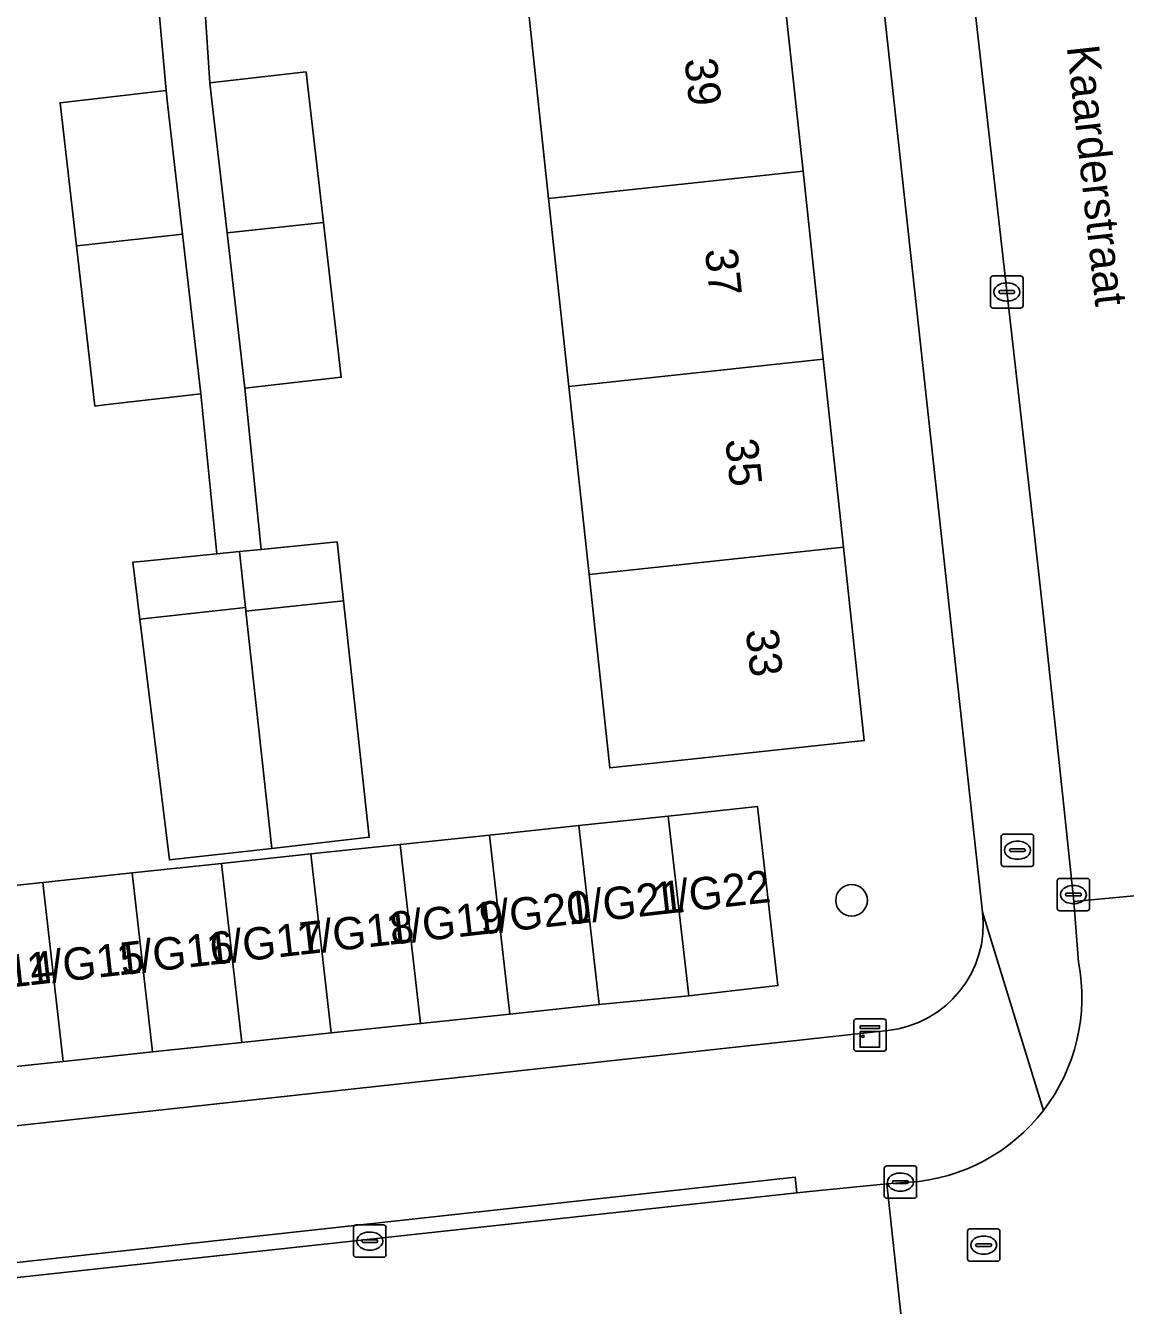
# Model space of a CAD drawing. Extents: x 160023 to 161302, y 384750 to 385707.
# Drawn here: x 161135.31 to 161169.3, y 385080.97 to 385120.52 of the extents above; entities that cross this region are included whole.
import ezdxf

# ---------------------------------------------------------------- set-up
doc = ezdxf.new("R2010")
doc.units = 0
for name, color, linetype in [('IMGEO_Boom', 7, 'Continuous'), ('IMGEO_Brandkraan', 7, 'Continuous'), ('IMGEO_Erf', 7, 'Continuous'), ('IMGEO_Kast', 7, 'Continuous'), ('IMGEO_Kolk', 7, 'Continuous'), ('IMGEO_Openbare_ruimte_label', 7, 'Continuous'), ('IMGEO_Pand', 7, 'Continuous'), ('IMGEO_Pand_nummerreeks', 7, 'Continuous'), ('IMGEO_Rijbaan_lokaal_open', 7, 'Continuous'), ('IMGEO_Rioolput', 7, 'Continuous'), ('IMGEO_Voetpad_open', 7, 'Continuous')]:
    doc.layers.add(name, color=color, linetype=linetype)

msp = doc.modelspace()

# ---------------------------------------------------------------- linework, layer by layer
at = {"layer": 'IMGEO_Boom'}
msp.add_circle((161160.836, 385093.486), 0.489, dxfattribs=at)
at = {"layer": 'IMGEO_Brandkraan'}
for p, q in [((161165.539, 385095.535), (161166.391, 385095.535)), ((161165.464, 385094.609), (161165.464, 385095.461)), ((161165.952, 385095.315), (161165.977, 385095.315)), ((161166.465, 385095.461), (161166.465, 385094.609)), ((161165.723, 385095.029), (161165.723, 385095.041)), ((161166.161, 385094.992), (161165.763, 385094.992)), ((161165.766, 385095.078), (161166.164, 385095.078)), ((161165.975, 385094.755), (161165.95, 385094.755)), ((161166.207, 385095.041), (161166.207, 385095.029)), ((161166.391, 385094.535), (161165.539, 385094.535))]:
    msp.add_line(p, q, dxfattribs=at)
for points in [[(161165.539, 385095.535), (161166.391, 385095.535)], [(161165.464, 385094.609), (161165.464, 385095.461)], [(161166.465, 385095.461), (161166.465, 385094.609)], [(161166.391, 385094.535), (161165.539, 385094.535)]]:
    msp.add_lwpolyline(points, dxfattribs=at)
for centre, radius, start, end in [((161165.541, 385095.459), 0.0765, 91.552, 178.448), ((161165.541, 385095.459), 0.0765, 91.552, 178.448), ((161166.389, 385095.459), 0.0765, 1.552, 88.448), ((161166.389, 385095.459), 0.0765, 1.552, 88.448), ((161165.763, 385095.038), 0.0403, 85.8775, 175.7526), ((161165.76, 385095.028), 0.0366, 178.938, 274.7102), ((161166.164, 385095.035), 0.043, 264.8664, 352.4533), ((161166.168, 385095.04), 0.0386, 1.7309, 96.639), ((161165.541, 385094.611), 0.0765, 181.552, 268.448), ((161165.541, 385094.611), 0.0765, 181.552, 268.448), ((161166.389, 385094.611), 0.0765, 271.552, 358.448), ((161166.389, 385094.611), 0.0765, 271.552, 358.448)]:
    msp.add_arc(centre, radius, start, end, dxfattribs=at)
for centre, major_axis, ratio, start_param, end_param in [((161165.951, 385095.035), (-0.387, 0.002), 0.722429, 4.712389, 7.853982), ((161165.976, 385095.035), (-0.39, 0.002), 0.717154, 1.570796, 4.712389)]:
    msp.add_ellipse(centre, major_axis=major_axis, ratio=ratio, start_param=start_param, end_param=end_param, dxfattribs=at)
at = {"layer": 'IMGEO_Erf'}
for points in [[(161164.889, 385093.119), (161161.059, 385128.142)], [(161158.716, 385121.831), (161159.34, 385116.022), (161159.964, 385110.212), (161160.588, 385104.403), (161161.23, 385098.422), (161156.259, 385097.888), (161153.366, 385097.578), (161152.723, 385103.559), (161152.099, 385109.368), (161151.475, 385115.178), (161150.851, 385120.987)], [(161140.849, 385121.101), (161141.004, 385118.744), (161143.979, 385119.086), (161144.031, 385118.629), (161144.513, 385114.431), (161145.063, 385109.651), (161142.088, 385109.31), (161142.585, 385104.33), (161144.937, 385104.565), (161145.135, 385102.745), (161145.931, 385095.435), (161142.917, 385095.093), (161139.756, 385094.734), (161138.839, 385102.171), (161138.622, 385103.936), (161138.974, 385103.971), (161141.219, 385104.194), (161140.727, 385109.136), (161137.752, 385108.794), (161137.449, 385108.759), (161136.88, 385113.712), (161136.373, 385118.131), (161139.65, 385118.508), (161139.435, 385120.91)], [(161126.752, 385085.62), (161128.395, 385085.799), (161158.757, 385089.116), (161161.96, 385089.466)]]:
    msp.add_lwpolyline(points, dxfattribs=at)
msp.add_lwpolyline([(161149.65, 385095.505), (161152.412, 385095.798), (161155.173, 385096.09), (161157.934, 385096.383), (161158.561, 385090.852), (161155.803, 385090.539), (161153.039, 385090.267), (161150.278, 385089.974), (161147.517, 385089.681), (161144.755, 385089.389), (161141.994, 385089.096), (161139.233, 385088.803), (161136.472, 385088.51), (161133.71, 385088.218), (161130.949, 385087.925), (161128.188, 385087.632), (161127.56, 385093.163), (161130.321, 385093.456), (161133.083, 385093.749), (161135.844, 385094.041), (161138.605, 385094.334), (161141.367, 385094.627), (161144.128, 385094.92), (161146.889, 385095.212)], close=True, dxfattribs=at)
msp.add_arc((161161.598, 385092.757), 3.311, 276.2821, 6.2721, dxfattribs=at)
at = {"layer": 'IMGEO_Kast'}
for p, q in [((161160.908, 385088.898), (161160.908, 385089.739)), ((161160.908, 385089.739), (161160.908, 385088.898)), ((161160.983, 385089.823), (161161.824, 385089.823)), ((161161.824, 385089.823), (161160.983, 385089.823)), ((161161.908, 385089.748), (161161.908, 385088.907)), ((161161.908, 385088.907), (161161.908, 385089.748)), ((161161.833, 385088.823), (161160.992, 385088.823)), ((161160.992, 385088.823), (161161.833, 385088.823))]:
    msp.add_line(p, q, dxfattribs=at)
for points in [[(161161.103, 385089.613), (161161.703, 385089.613), (161161.703, 385089.528), (161161.103, 385089.528), (161161.103, 385089.613)], [(161161.103, 385089.438), (161161.703, 385089.438), (161161.703, 385088.949), (161161.103, 385088.949), (161161.103, 385089.438)]]:
    msp.add_lwpolyline(points, dxfattribs=at)
msp.add_circle((161161.187, 385089.287), 0.0377, dxfattribs=at)
for centre, start, end in [((161160.986, 385089.745), 92.4484, 184.2845), ((161160.986, 385089.745), 92.4484, 184.2845), ((161161.83, 385089.745), 2.4484, 94.2845), ((161161.83, 385089.745), 2.4484, 94.2845), ((161160.986, 385088.901), 182.4484, 274.2845), ((161160.986, 385088.901), 182.4484, 274.2845), ((161161.83, 385088.901), 272.4484, 4.2845), ((161161.83, 385088.901), 272.4484, 4.2845)]:
    msp.add_arc(centre, 0.0779, start, end, dxfattribs=at)
at = {"layer": 'IMGEO_Kolk'}
for p, q in [((161165.135, 385111.859), (161165.135, 385112.711)), ((161165.21, 385112.785), (161166.062, 385112.785)), ((161165.623, 385112.565), (161165.648, 385112.565)), ((161166.136, 385112.711), (161166.136, 385111.859)), ((161165.394, 385112.279), (161165.394, 385112.291)), ((161165.832, 385112.242), (161165.434, 385112.242)), ((161165.437, 385112.328), (161165.835, 385112.328)), ((161165.878, 385112.291), (161165.878, 385112.279)), ((161166.062, 385111.785), (161165.21, 385111.785)), ((161165.646, 385112.005), (161165.621, 385112.005)), ((161167.193, 385093.238), (161167.193, 385094.09)), ((161167.268, 385094.164), (161168.12, 385094.164)), ((161167.681, 385093.944), (161167.706, 385093.944)), ((161168.194, 385094.09), (161168.194, 385093.238)), ((161167.452, 385093.658), (161167.452, 385093.67)), ((161167.89, 385093.621), (161167.492, 385093.621)), ((161167.495, 385093.707), (161167.893, 385093.707)), ((161167.936, 385093.67), (161167.936, 385093.658)), ((161168.12, 385093.164), (161167.268, 385093.164)), ((161167.704, 385093.384), (161167.679, 385093.384)), ((161161.923, 385085.281), (161162.775, 385085.281)), ((161161.848, 385084.355), (161161.848, 385085.207)), ((161162.336, 385085.061), (161162.361, 385085.061)), ((161162.849, 385085.207), (161162.849, 385084.355)), ((161162.107, 385084.775), (161162.107, 385084.787)), ((161162.545, 385084.738), (161162.147, 385084.738)), ((161162.15, 385084.824), (161162.548, 385084.824)), ((161162.359, 385084.501), (161162.334, 385084.501)), ((161162.591, 385084.787), (161162.591, 385084.775)), ((161162.775, 385084.281), (161161.923, 385084.281)), ((161145.447, 385082.532), (161145.447, 385083.384)), ((161145.522, 385083.458), (161146.374, 385083.458)), ((161146.448, 385083.384), (161146.448, 385082.532)), ((161145.706, 385082.952), (161145.706, 385082.964)), ((161146.144, 385082.915), (161145.746, 385082.915)), ((161145.749, 385083.001), (161146.147, 385083.001)), ((161145.935, 385083.238), (161145.96, 385083.238)), ((161146.19, 385082.964), (161146.19, 385082.952)), ((161145.958, 385082.678), (161145.933, 385082.678)), ((161146.374, 385082.458), (161145.522, 385082.458))]:
    msp.add_line(p, q, dxfattribs=at)
for points in [[(161165.135, 385111.859), (161165.135, 385112.711)], [(161165.21, 385112.785), (161166.062, 385112.785)], [(161166.136, 385112.711), (161166.136, 385111.859)], [(161166.062, 385111.785), (161165.21, 385111.785)], [(161167.193, 385093.238), (161167.193, 385094.09)], [(161167.268, 385094.164), (161168.12, 385094.164)], [(161168.194, 385094.09), (161168.194, 385093.238)], [(161168.12, 385093.164), (161167.268, 385093.164)], [(161161.923, 385085.281), (161162.775, 385085.281)], [(161161.848, 385084.355), (161161.848, 385085.207)], [(161162.849, 385085.207), (161162.849, 385084.355)], [(161162.775, 385084.281), (161161.923, 385084.281)], [(161145.447, 385082.532), (161145.447, 385083.384)], [(161145.522, 385083.458), (161146.374, 385083.458)], [(161146.448, 385083.384), (161146.448, 385082.532)], [(161146.374, 385082.458), (161145.522, 385082.458)]]:
    msp.add_lwpolyline(points, dxfattribs=at)
for centre, radius, start, end in [((161165.212, 385112.709), 0.0765, 91.552, 178.448), ((161165.212, 385112.709), 0.0765, 91.552, 178.448), ((161166.06, 385112.709), 0.0765, 1.552, 88.448), ((161166.06, 385112.709), 0.0765, 1.552, 88.448), ((161165.434, 385112.288), 0.0403, 85.8775, 175.7526), ((161165.431, 385112.278), 0.0366, 178.938, 274.7102), ((161165.835, 385112.285), 0.043, 264.8664, 352.4533), ((161165.839, 385112.29), 0.0386, 1.7309, 96.639), ((161165.212, 385111.861), 0.0765, 181.552, 268.448), ((161165.212, 385111.861), 0.0765, 181.552, 268.448), ((161166.06, 385111.861), 0.0765, 271.552, 358.448), ((161166.06, 385111.861), 0.0765, 271.552, 358.448), ((161167.27, 385094.088), 0.0765, 91.552, 178.448), ((161167.27, 385094.088), 0.0765, 91.552, 178.448), ((161168.118, 385094.088), 0.0765, 1.552, 88.448), ((161168.118, 385094.088), 0.0765, 1.552, 88.448), ((161167.492, 385093.667), 0.0403, 85.8775, 175.7526), ((161167.489, 385093.657), 0.0366, 178.938, 274.7102), ((161167.893, 385093.664), 0.043, 264.8664, 352.4533), ((161167.897, 385093.669), 0.0386, 1.7309, 96.639), ((161167.27, 385093.24), 0.0765, 181.552, 268.448), ((161167.27, 385093.24), 0.0765, 181.552, 268.448), ((161168.118, 385093.24), 0.0765, 271.552, 358.448), ((161168.118, 385093.24), 0.0765, 271.552, 358.448), ((161161.925, 385085.205), 0.0765, 91.552, 178.448), ((161161.925, 385085.205), 0.0765, 91.552, 178.448), ((161162.773, 385085.205), 0.0765, 1.552, 88.448), ((161162.773, 385085.205), 0.0765, 1.552, 88.448), ((161162.147, 385084.784), 0.0403, 85.8775, 175.7526), ((161162.144, 385084.774), 0.0366, 178.938, 274.7102), ((161162.548, 385084.781), 0.043, 264.8664, 352.4533), ((161162.552, 385084.786), 0.0386, 1.7309, 96.639), ((161161.925, 385084.357), 0.0765, 181.552, 268.448), ((161161.925, 385084.357), 0.0765, 181.552, 268.448), ((161162.773, 385084.357), 0.0765, 271.552, 358.448), ((161162.773, 385084.357), 0.0765, 271.552, 358.448), ((161145.524, 385083.382), 0.0765, 91.552, 178.448), ((161145.524, 385083.382), 0.0765, 91.552, 178.448), ((161146.372, 385083.382), 0.0765, 1.552, 88.448), ((161146.372, 385083.382), 0.0765, 1.552, 88.448), ((161145.746, 385082.961), 0.0403, 85.8775, 175.7526), ((161145.743, 385082.951), 0.0366, 178.938, 274.7102), ((161146.147, 385082.958), 0.043, 264.8664, 352.4533), ((161146.151, 385082.963), 0.0386, 1.7309, 96.639), ((161145.524, 385082.534), 0.0765, 181.552, 268.448), ((161145.524, 385082.534), 0.0765, 181.552, 268.448), ((161146.372, 385082.534), 0.0765, 271.552, 358.448), ((161146.372, 385082.534), 0.0765, 271.552, 358.448)]:
    msp.add_arc(centre, radius, start, end, dxfattribs=at)
for centre, major_axis, ratio, start_param, end_param in [((161165.622, 385112.285), (-0.387, 0.002), 0.722429, 4.712389, 7.853982), ((161165.647, 385112.285), (-0.39, 0.002), 0.717154, 1.570796, 4.712389), ((161167.68, 385093.664), (-0.387, 0.002), 0.722429, 4.712389, 7.853982), ((161167.705, 385093.664), (-0.39, 0.002), 0.717154, 1.570796, 4.712389), ((161162.335, 385084.781), (-0.387, 0.002), 0.722429, 4.712389, 7.853982), ((161162.36, 385084.781), (-0.39, 0.002), 0.717154, 1.570796, 4.712389), ((161145.934, 385082.958), (-0.387, 0.002), 0.722429, 4.712389, 7.853982), ((161145.959, 385082.958), (-0.39, 0.002), 0.717154, 1.570796, 4.712389)]:
    msp.add_ellipse(centre, major_axis=major_axis, ratio=ratio, start_param=start_param, end_param=end_param, dxfattribs=at)
at = {"layer": 'IMGEO_Pand'}
for points in [[(161150.851, 385120.987), (161151.475, 385115.178), (161159.34, 385116.022), (161158.716, 385121.831)], [(161144.031, 385118.629), (161143.979, 385119.086), (161141.004, 385118.744), (161141.057, 385118.287), (161141.537, 385114.111), (161144.513, 385114.431)], [(161139.695, 385118.113), (161139.65, 385118.508), (161136.373, 385118.131), (161136.88, 385113.712), (161137.183, 385113.746), (161140.159, 385114.075)], [(161151.475, 385115.178), (161152.099, 385109.368), (161159.964, 385110.212), (161159.34, 385116.022)], [(161144.513, 385114.431), (161141.537, 385114.111), (161142.088, 385109.31), (161145.063, 385109.651)], [(161140.159, 385114.075), (161137.183, 385113.746), (161136.88, 385113.712), (161137.449, 385108.759), (161137.752, 385108.794), (161140.727, 385109.136)], [(161152.099, 385109.368), (161152.723, 385103.559), (161160.588, 385104.403), (161159.964, 385110.212)], [(161141.919, 385104.264), (161141.219, 385104.194), (161138.974, 385103.971), (161138.622, 385103.936), (161138.839, 385102.171), (161142.107, 385102.532)], [(161144.937, 385104.565), (161142.585, 385104.33), (161141.919, 385104.264), (161142.107, 385102.532), (161142.111, 385102.499), (161142.119, 385102.421), (161145.135, 385102.745)], [(161152.723, 385103.559), (161153.366, 385097.578), (161156.259, 385097.888), (161161.23, 385098.422), (161160.588, 385104.403)], [(161145.135, 385102.745), (161142.119, 385102.421), (161142.917, 385095.093), (161145.931, 385095.435)], [(161142.119, 385102.421), (161142.111, 385102.499), (161142.107, 385102.532), (161138.839, 385102.171), (161139.756, 385094.734), (161142.917, 385095.093)], [(161155.173, 385096.09), (161155.803, 385090.539), (161158.561, 385090.852), (161157.934, 385096.383)], [(161155.173, 385096.09), (161152.412, 385095.798), (161153.039, 385090.267), (161155.803, 385090.539)], [(161152.412, 385095.798), (161149.65, 385095.505), (161150.278, 385089.974), (161153.039, 385090.267)], [(161146.889, 385095.212), (161144.128, 385094.92), (161144.755, 385089.389), (161147.517, 385089.681)], [(161149.65, 385095.505), (161146.889, 385095.212), (161147.517, 385089.681), (161150.278, 385089.974)], [(161144.128, 385094.92), (161141.367, 385094.627), (161141.994, 385089.096), (161144.755, 385089.389)], [(161141.367, 385094.627), (161138.605, 385094.334), (161139.233, 385088.803), (161141.994, 385089.096)], [(161135.844, 385094.041), (161133.083, 385093.749), (161133.71, 385088.218), (161136.472, 385088.51)], [(161138.605, 385094.334), (161135.844, 385094.041), (161136.472, 385088.51), (161139.233, 385088.803)]]:
    msp.add_lwpolyline(points, close=True, dxfattribs=at)
at = {"layer": 'IMGEO_Rijbaan_lokaal_open'}
for points in [[(161167.704, 385093.45), (161174.589, 385094.096), (161174.284, 385097.067), (161173.796, 385102.879), (161173.502, 385105.563), (161167.587, 385159.505), (161160.563, 385158.75), (161163.96, 385127.132), (161166.487, 385104.77), (161166.79, 385102.087), (161167.416, 385096.202)], [(161159.149, 385084.448), (161129.163, 385081.192), (161123.962, 385080.627), (161113.269, 385079.466), (161109.499, 385079.057), (161077.206, 385075.551), (161075.064, 385075.318), (161074.503, 385075.285), (161075, 385070.686), (161097.839, 385073.177), (161098.504, 385073.25), (161106.9, 385074.166), (161107.268, 385074.206), (161157.825, 385079.697), (161162.248, 385080.217), (161162.411, 385080.236), (161161.927, 385084.727), (161159.642, 385084.498)]]:
    msp.add_lwpolyline(points, close=True, dxfattribs=at)
for points in [[(161174.589, 385094.096), (161167.704, 385093.45), (161167.85, 385091.578)], [(161162.62, 385084.775), (161161.927, 385084.727), (161162.411, 385080.236), (161162.901, 385080.284)]]:
    msp.add_lwpolyline(points, dxfattribs=at)
for centre, radius, start, end in [((161162.23, 385090.486), 5.725, 322.4497, 10.9954), ((161162.229, 385090.489), 5.728, 273.9123, 322.4303)]:
    msp.add_arc(centre, radius, start, end, dxfattribs=at)
at = {"layer": 'IMGEO_Rioolput'}
for p, q in [((161164.495, 385083.334), (161165.347, 385083.334)), ((161164.42, 385082.408), (161164.42, 385083.26)), ((161164.722, 385082.877), (161165.12, 385082.877)), ((161164.908, 385083.114), (161164.933, 385083.114)), ((161165.421, 385083.26), (161165.421, 385082.408)), ((161164.679, 385082.828), (161164.679, 385082.84)), ((161165.117, 385082.791), (161164.719, 385082.791)), ((161164.931, 385082.554), (161164.906, 385082.554)), ((161165.163, 385082.84), (161165.163, 385082.828)), ((161165.347, 385082.334), (161164.495, 385082.334))]:
    msp.add_line(p, q, dxfattribs=at)
for points in [[(161164.495, 385083.334), (161165.347, 385083.334)], [(161164.42, 385082.408), (161164.42, 385083.26)], [(161165.421, 385083.26), (161165.421, 385082.408)], [(161165.347, 385082.334), (161164.495, 385082.334)]]:
    msp.add_lwpolyline(points, dxfattribs=at)
for centre, radius, start, end in [((161164.497, 385083.258), 0.0765, 91.552, 178.448), ((161164.497, 385083.258), 0.0765, 91.552, 178.448), ((161165.345, 385083.258), 0.0765, 1.552, 88.448), ((161165.345, 385083.258), 0.0765, 1.552, 88.448), ((161164.719, 385082.837), 0.0403, 85.8775, 175.7526), ((161165.124, 385082.839), 0.0386, 1.7309, 96.639), ((161164.716, 385082.827), 0.0366, 178.938, 274.7102), ((161165.12, 385082.834), 0.043, 264.8664, 352.4533), ((161164.497, 385082.41), 0.0765, 181.552, 268.448), ((161164.497, 385082.41), 0.0765, 181.552, 268.448), ((161165.345, 385082.41), 0.0765, 271.552, 358.448), ((161165.345, 385082.41), 0.0765, 271.552, 358.448)]:
    msp.add_arc(centre, radius, start, end, dxfattribs=at)
for centre, major_axis, ratio, start_param, end_param in [((161164.907, 385082.834), (-0.387, 0.002), 0.722429, 4.712389, 7.853982), ((161164.932, 385082.834), (-0.39, 0.002), 0.717154, 1.570796, 4.712389)]:
    msp.add_ellipse(centre, major_axis=major_axis, ratio=ratio, start_param=start_param, end_param=end_param, dxfattribs=at)
at = {"layer": 'IMGEO_Voetpad_open'}
for points in [[(161148.723, 385225.364), (161149.241, 385222.075), (161150.144, 385213.932), (161151.176, 385205.213), (161151.568, 385201.147), (161151.728, 385200.025), (161153.043, 385200.08), (161156.773, 385167.335), (161160.863, 385129.933), (161161.059, 385128.142), (161164.889, 385093.119), (161166.769, 385086.997)], [(161167.85, 385091.578), (161167.704, 385093.45), (161167.416, 385096.202), (161166.79, 385102.087), (161166.487, 385104.77), (161163.96, 385127.132), (161160.563, 385158.75), (161160.272, 385161.455), (161156.339, 385198.06), (161154.408, 385215.908)], [(161139.435, 385120.91), (161139.65, 385118.508), (161139.695, 385118.113), (161140.159, 385114.075), (161140.727, 385109.136), (161141.219, 385104.194), (161141.919, 385104.264), (161142.585, 385104.33), (161142.088, 385109.31), (161141.537, 385114.111), (161141.057, 385118.287), (161141.004, 385118.744), (161140.849, 385121.101)], [(161166.769, 385086.997), (161164.889, 385093.119)], [(161161.96, 385089.466), (161158.757, 385089.116), (161128.395, 385085.799), (161126.752, 385085.62), (161119.838, 385084.801), (161116.399, 385084.479), (161109.091, 385083.555), (161108.953, 385083.555), (161107.935, 385083.441), (161077.434, 385080.163), (161074.954, 385079.897), (161070.456, 385076.789)], [(161129.114, 385081.642), (161159.096, 385084.932), (161159.149, 385084.448), (161159.642, 385084.498), (161161.927, 385084.727), (161162.62, 385084.775)]]:
    msp.add_lwpolyline(points, dxfattribs=at)
msp.add_lwpolyline([(161159.149, 385084.448), (161159.096, 385084.932), (161129.114, 385081.642), (161129.163, 385081.192)], close=True, dxfattribs=at)
for centre, radius, start, end in [((161161.598, 385092.757), 3.311, 276.2821, 6.2721), ((161162.23, 385090.486), 5.725, 322.4497, 10.9954), ((161162.229, 385090.489), 5.728, 273.9123, 322.4303)]:
    msp.add_arc(centre, radius, start, end, dxfattribs=at)

# ---------------------------------------------------------------- texts
at = {"layer": 'IMGEO_Openbare_ruimte_label'}
msp.add_text('Kaarderstraat', height=1, rotation=276.3149, dxfattribs=at).set_placement((161167.487, 385119.864))
at = {"layer": 'IMGEO_Pand_nummerreeks'}
for s, rotation, p in [('39', 276.1304, (161155.671, 385119.468)), ('37', 276.1304, (161156.302, 385113.59)), ('35', 276.1304, (161156.933, 385107.711)), ('33', 276.1304, (161157.565, 385101.833)), ('1/G22', 6.4114, (161154.755, 385093.031)), ('1/G21', 6.4114, (161152.092, 385092.731)), ('1/G20', 6.4114, (161149.206, 385092.407)), ('1/G18', 6.4114, (161143.739, 385091.792)), ('1/G19', 6.4114, (161146.511, 385092.104)), ('1/G17', 6.4114, (161140.956, 385091.48)), ('1/G16', 6.4114, (161138.177, 385091.167)), ('1/G15', 6.4114, (161135.398, 385090.855)), ('1/G14', 6.4114, (161132.619, 385090.543))]:
    msp.add_text(s, height=1, rotation=rotation, dxfattribs=at).set_placement(p)

doc.saveas('drawing.dxf')
